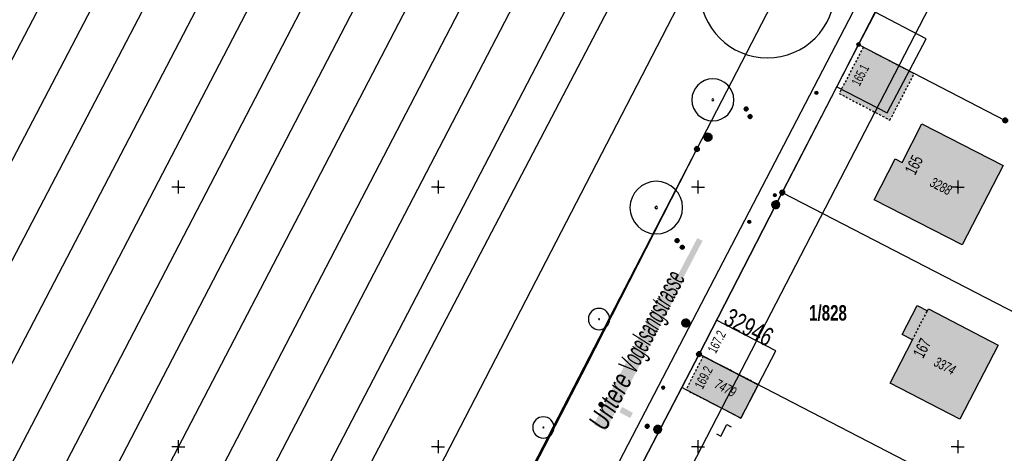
# Model space of a CAD drawing. Header units: metres. Extents: x 2695560 to 2696939, y 1260491 to 1262050.
# Tile 699 of 1005: x 2696311 to 2696405, y 1260774 to 1260816. Entities that reach past the tile are written whole.
import ezdxf

# ---------------------------------------------------------------- set-up
doc = ezdxf.new("R2010")
doc.units = ezdxf.units.M
doc.linetypes.add('AUSGEZOGEN', pattern=[0])
doc.linetypes.add('VERDECKT2_S2', pattern=[0.36, 0.2, -0.16])
for name, color, linetype in [('XR$1$AV_Flächen (EO)', 7, 'AUSGEZOGEN'), ('XR$1$AV_Gebäudeflächen (BB)', 7, 'AUSGEZOGEN'), ('XR$1$AV_Gebäudeflächen (EO)', 7, 'AUSGEZOGEN'), ('XR$1$AV_Grenzpunkte', 7, 'AUSGEZOGEN'), ('XR$1$AV_Grundstück-Nr.', 7, 'AUSGEZOGEN'), ('XR$1$AV_Haus-Nr.', 7, 'AUSGEZOGEN'), ('XR$1$AV_Koordinatennetzpunkte', 7, 'AUSGEZOGEN'), ('XR$1$AV_Linien (BB)', 7, 'AUSGEZOGEN'), ('XR$1$AV_Linien (EO)', 7, 'AUSGEZOGEN'), ('XR$1$AV_Proj. EO-Gebäude', 7, 'AUSGEZOGEN'), ('XR$1$AV_Proj. Gebäude-ID', 7, 'AUSGEZOGEN'), ('XR$1$AV_Proj. Haus-Nr.', 7, 'AUSGEZOGEN'), ('XR$1$AV_Strassennamen', 7, 'AUSGEZOGEN'), ('XR$1$AV_Versicherung-Nr.', 7, 'AUSGEZOGEN'), ('XR$1$AV_Waldflächen', 7, 'AUSGEZOGEN'), ('XR$1$AW_LK_Schachtdeckel', 24, 'AUSGEZOGEN'), ('XR$1$AW_LK_Zwischenpunkt', 24, 'AUSGEZOGEN'), ('XR$1$EW_LK_Knoten', 1, 'AUSGEZOGEN'), ('XR$1$GA_LK_Absperrarmatur', 32, 'AUSGEZOGEN'), ('XR$1$GR_Baum', 94, 'AUSGEZOGEN'), ('XR$1$Liegenschaftsgrenzen', 7, 'AUSGEZOGEN'), ('XR$1$PFAV', 255, 'AUSGEZOGEN'), ('XR$1$PFAW', 255, 'AUSGEZOGEN'), ('XR$1$PFEW', 255, 'AUSGEZOGEN'), ('XR$1$PFGA', 255, 'AUSGEZOGEN'), ('XR$1$PFWA', 255, 'AUSGEZOGEN'), ('XR$1$RAEW', 8, 'AUSGEZOGEN'), ('XR$1$RP_Abstandslinie', 7, 'AUSGEZOGEN'), ('XR$1$WA_LK_Absperrarmatur', 171, 'AUSGEZOGEN'), ('XR$1$WA_LK_Hydrant', 171, 'AUSGEZOGEN')]:
    doc.layers.add(name, color=color, linetype=linetype)
doc.styles.add('ARIAL', font='arial.ttf')

# ---------------------------------------------------------------- blocks, each defined once
blk = doc.blocks.new('COMPLEXOBJECT_166')
at = {"layer": 'XR$1$AV_Linien (BB)', "color": 7, "linetype": 'AUSGEZOGEN', "transparency": 33554687}
blk.add_lwpolyline([(6348.718, 10737.459), (6362.448, 10763.978), (6401.174, 10838.496)], dxfattribs=at)
blk = doc.blocks.new('COMPLEXOBJECT_174')
at = {"layer": 'XR$1$AV_Linien (BB)', "color": 7, "linetype": 'AUSGEZOGEN', "transparency": 33554687}
blk.add_line((6238.198, 10779.653), (6238.406, 10779.512), dxfattribs=at)
blk.add_lwpolyline([(6249.833, 10771.884), (6253.411, 10769.542), (6259.669, 10765.497), (6260.402, 10765.027), (6268.175, 10760.105), (6271.208, 10758.21), (6274.624, 10756.094), (6278.385, 10753.788), (6282.275, 10751.426), (6286.107, 10749.122), (6290.077, 10746.761), (6293.95, 10744.481), (6297.924, 10742.165), (6301.831, 10739.911), (6305.656, 10737.727), (6309.697, 10735.444), (6313.499, 10733.318), (6317.542, 10731.082), (6320.339, 10729.548)], dxfattribs=at)
blk.add_arc((6799.812, 11608.143), 1000.903, 235.88199, 236.668478, dxfattribs=at)
blk = doc.blocks.new('COMPLEXOBJECT_581')
at = {"layer": 'XR$1$AV_Linien (BB)', "color": 7, "linetype": 'AUSGEZOGEN', "transparency": 33554687}
blk.add_lwpolyline([(6269.154, 10775.813), (6272.926, 10774.339), (6275.975, 10772.386), (6278.937, 10769.63)], dxfattribs=at)
for centre, radius, start, end in [((6238.953, 10795.232), 0.52, 71.59972, 217.47227), ((6806.487, 11618.943), 999.797, 235.424968, 237.490333), ((6805.996, 11618.063), 999.788, 235.418627, 241.608833), ((6806.512, 11619.059), 999.933, 238.155881, 241.602908), ((6335.269, 10747.234), 8.898, 241.06799, 253.16091), ((6332.413, 10738.278), 0.52, 265.79584, 57.69348), ((6335.088, 10746.419), 9.075, 240.41489, 252.60221)]:
    blk.add_arc(centre, radius, start, end, dxfattribs=at)
blk = doc.blocks.new('COMPLEXOBJECT_1018')
at = {"layer": 'XR$1$AV_Linien (EO)', "color": 7, "linetype": 'AUSGEZOGEN', "transparency": 33554687}
for p, q in [((6320.859, 10844.469), (6311.87, 10831.563)), ((6294.642, 10802.79), (6279.411, 10773.816))]:
    blk.add_line(p, q, dxfattribs=at)
blk.add_arc((6555.907, 10665.9), 294.954, 145.82966, 152.34772, dxfattribs=at)
blk = doc.blocks.new('BAV15')
at = {"layer": 'XR$1$PFAV', "transparency": 33554687}
blk.add_hatch(color=7, dxfattribs=at).paths.add_polyline_path([(0.5, 0), (0.49, 0.1), (0.46, 0.2), (0.41, 0.29), (0.34, 0.36), (0.26, 0.42), (0.17, 0.47), (0.08, 0.49), (-0.03, 0.5), (-0.13, 0.48), (-0.22, 0.45), (-0.31, 0.4), (-0.38, 0.33), (-0.44, 0.24), (-0.48, 0.15), (-0.5, 0.05), (-0.5, -0.05), (-0.48, -0.15), (-0.44, -0.24), (-0.38, -0.33), (-0.31, -0.4), (-0.22, -0.45), (-0.13, -0.48), (-0.03, -0.5), (0.08, -0.49), (0.17, -0.47), (0.26, -0.42), (0.34, -0.36), (0.41, -0.29), (0.46, -0.2), (0.49, -0.1)])
at = {"color": 7, "transparency": 33554687}
for start, end in [(90, 270), (270, 90)]:
    blk.add_arc((0, 0), 0.5, start, end, dxfattribs=at)
at = {"layer": 'XR$1$PFAV', "transparency": 33554687}
blk.add_circle((0, 0), 0.5, dxfattribs=at)
blk = doc.blocks.new('BAV2041')
at = {"color": 7, "transparency": 33554687}
for p, q in [((-0.05, 0), (-0.5, 0)), ((0, 0.5), (0, 0.05)), ((0.05, 0), (0.5, 0)), ((0, -0.05), (0, -0.5))]:
    blk.add_line(p, q, dxfattribs=at)
blk.add_circle((0, 0), 0.05, dxfattribs=at)
for start, end in [(90, 270), (270, 90)]:
    blk.add_arc((0, 0), 0.05, start, end, dxfattribs=at)
blk = doc.blocks.new('WBGR1')
at = {"color": 94, "transparency": 33554687}
for radius, start, end in [(1, 90, 270), (1, 270, 90), (0.05, 90, 270), (0.05, 270, 90)]:
    blk.add_arc((0, 0), radius, start, end, dxfattribs=at)
blk = doc.blocks.new('BAW2093')
at = {"transparency": 33554687}
blk.add_lwpolyline([(-0.375, -0.5), (0, -0.5), (0, 0.5), (0.375, 0.5)], dxfattribs=at)
blk = doc.blocks.new('BAW2088')
at = {"layer": 'XR$1$PFAW', "transparency": 33554687}
blk.add_hatch(color=253, dxfattribs=at).paths.add_polyline_path([(0.51, 0), (0.5, 0.1), (0.47, 0.2), (0.42, 0.29), (0.35, 0.36), (0.27, 0.42), (0.18, 0.47), (0.09, 0.49), (-0.01, 0.5), (-0.11, 0.48), (-0.21, 0.45), (-0.3, 0.4), (-0.37, 0.33), (-0.43, 0.24), (-0.47, 0.15), (-0.49, 0.05), (-0.49, -0.05), (-0.47, -0.15), (-0.43, -0.24), (-0.37, -0.33), (-0.3, -0.4), (-0.21, -0.45), (-0.11, -0.48), (-0.01, -0.5), (0.09, -0.49), (0.18, -0.47), (0.27, -0.42), (0.35, -0.36), (0.42, -0.29), (0.47, -0.2), (0.5, -0.1)])
at = {"transparency": 33554687}
for start, end in [(91.1948, 268.8052), (268.8052, 91.1948)]:
    blk.add_arc((0.01, 0), 0.5, start, end, dxfattribs=at)
at = {"layer": 'XR$1$PFAW', "transparency": 33554687}
blk.add_circle((0.01, 0), 0.5, dxfattribs=at)
blk = doc.blocks.new('BWA2009')
at = {"true_color": 0x000000, "transparency": 33554687}
blk.add_hatch(color=18, dxfattribs=at).paths.add_polyline_path([(0.33, 0), (0.33, 0.07), (0.31, 0.13), (0.27, 0.19), (0.23, 0.24), (0.18, 0.28), (0.12, 0.31), (0.05, 0.33), (-0.02, 0.33), (-0.08, 0.32), (-0.15, 0.3), (-0.2, 0.26), (-0.25, 0.22), (-0.29, 0.16), (-0.32, 0.1), (-0.33, 0.03), (-0.33, -0.03), (-0.32, -0.1), (-0.29, -0.16), (-0.25, -0.22), (-0.2, -0.26), (-0.15, -0.3), (-0.08, -0.32), (-0.02, -0.33), (0.05, -0.33), (0.12, -0.31), (0.18, -0.28), (0.23, -0.24), (0.27, -0.19), (0.31, -0.13), (0.33, -0.07)])
at = {"layer": 'XR$1$PFWA', "transparency": 33554687}
blk.add_hatch(color=7, dxfattribs=at).paths.add_polyline_path([(0.5, 0), (0.49, 0.1), (0.46, 0.2), (0.41, 0.29), (0.34, 0.36), (0.26, 0.42), (0.17, 0.47), (0.08, 0.49), (-0.03, 0.5), (-0.13, 0.48), (-0.22, 0.45), (-0.31, 0.4), (-0.38, 0.33), (-0.44, 0.24), (-0.48, 0.15), (-0.5, 0.05), (-0.5, -0.05), (-0.48, -0.15), (-0.44, -0.24), (-0.38, -0.33), (-0.31, -0.4), (-0.22, -0.45), (-0.13, -0.48), (-0.03, -0.5), (0.08, -0.49), (0.17, -0.47), (0.26, -0.42), (0.34, -0.36), (0.41, -0.29), (0.46, -0.2), (0.49, -0.1)])
at = {"transparency": 33554687}
blk.add_circle((0, 0), 0.333, dxfattribs=at)
for start, end in [(90, 180), (180, 270), (0, 90), (270, 0)]:
    blk.add_arc((0, 0), 0.5, start, end, dxfattribs=at)
at = {"layer": 'XR$1$PFWA', "transparency": 33554687}
blk.add_circle((0, 0), 0.5, dxfattribs=at)
blk = doc.blocks.new('BWA2012')
at = {"layer": 'XR$1$PFWA', "transparency": 33554687}
blk.add_hatch(color=7, dxfattribs=at).paths.add_polyline_path([(0.5, 0), (0.49, 0.1), (0.46, 0.2), (0.41, 0.29), (0.34, 0.36), (0.26, 0.42), (0.17, 0.47), (0.08, 0.49), (-0.03, 0.5), (-0.13, 0.48), (-0.22, 0.45), (-0.31, 0.4), (-0.38, 0.33), (-0.44, 0.24), (-0.48, 0.15), (-0.5, 0.05), (-0.5, -0.05), (-0.48, -0.15), (-0.44, -0.24), (-0.38, -0.33), (-0.31, -0.4), (-0.22, -0.45), (-0.13, -0.48), (-0.03, -0.5), (0.08, -0.49), (0.17, -0.47), (0.26, -0.42), (0.34, -0.36), (0.41, -0.29), (0.46, -0.2), (0.49, -0.1)])
at = {"transparency": 33554687}
blk.add_line((0.35, 0.35), (-0.35, -0.35), dxfattribs=at)
for start, end in [(45, 225), (225, 45)]:
    blk.add_arc((0, 0), 0.5, start, end, dxfattribs=at)
at = {"layer": 'XR$1$PFWA', "transparency": 33554687}
blk.add_circle((0, 0), 0.5, dxfattribs=at)
blk = doc.blocks.new('BGA965')
at = {"layer": 'XR$1$PFGA', "transparency": 33554687}
blk.add_hatch(color=7, dxfattribs=at).paths.add_polyline_path([(0.5, 0), (0.49, 0.1), (0.46, 0.2), (0.41, 0.29), (0.34, 0.36), (0.26, 0.42), (0.17, 0.47), (0.08, 0.49), (-0.03, 0.5), (-0.13, 0.48), (-0.22, 0.45), (-0.31, 0.4), (-0.38, 0.33), (-0.44, 0.24), (-0.48, 0.15), (-0.5, 0.05), (-0.5, -0.05), (-0.48, -0.15), (-0.44, -0.24), (-0.38, -0.33), (-0.31, -0.4), (-0.22, -0.45), (-0.13, -0.48), (-0.03, -0.5), (0.08, -0.49), (0.17, -0.47), (0.26, -0.42), (0.34, -0.36), (0.41, -0.29), (0.46, -0.2), (0.49, -0.1)])
at = {"color": 32, "transparency": 33554687}
blk.add_line((0, 0.5), (0, -0.5), dxfattribs=at)
for start, end in [(90, 270), (270, 90)]:
    blk.add_arc((0, 0), 0.5, start, end, dxfattribs=at)
at = {"layer": 'XR$1$PFGA', "transparency": 33554687}
blk.add_circle((0, 0), 0.5, dxfattribs=at)
blk = doc.blocks.new('BEWLP2549_S')
at = {"layer": 'XR$1$PFEW', "transparency": 33554687}
blk.add_hatch(color=7, dxfattribs=at).paths.add_polyline_path([(0.5, 0), (0.49, 0.1), (0.46, 0.2), (0.41, 0.29), (0.34, 0.36), (0.26, 0.42), (0.17, 0.47), (0.08, 0.49), (-0.03, 0.5), (-0.13, 0.48), (-0.22, 0.45), (-0.31, 0.4), (-0.38, 0.33), (-0.44, 0.24), (-0.48, 0.15), (-0.5, 0.05), (-0.5, -0.05), (-0.48, -0.15), (-0.44, -0.24), (-0.38, -0.33), (-0.31, -0.4), (-0.22, -0.45), (-0.13, -0.48), (-0.03, -0.5), (0.08, -0.49), (0.17, -0.47), (0.26, -0.42), (0.34, -0.36), (0.41, -0.29), (0.46, -0.2), (0.49, -0.1)])
at = {"color": 1, "transparency": 33554687}
for p, q in [((0.35, -0.35), (-0.35, 0.35)), ((-0.35, -0.35), (0.35, 0.35))]:
    blk.add_line(p, q, dxfattribs=at)
for start, end in [(91.3809, 268.6191), (268.6191, 91.3809)]:
    blk.add_arc((0, 0), 0.5, start, end, dxfattribs=at)
at = {"layer": 'XR$1$PFEW', "transparency": 33554687}
blk.add_circle((0, 0), 0.5, dxfattribs=at)
blk = doc.blocks.new('BEW957')
at = {"layer": 'XR$1$RAEW', "transparency": 33554687}
blk.add_hatch(color=1, dxfattribs=at).paths.add_polyline_path([(-0.5, 0), (-0.5, -0.05), (-0.49, -0.1), (-0.48, -0.15), (-0.46, -0.2), (-0.44, -0.24), (-0.41, -0.29), (-0.38, -0.33), (-0.34, -0.36), (-0.31, -0.4), (-0.26, -0.42), (-0.22, -0.45), (-0.17, -0.47), (-0.13, -0.48), (-0.08, -0.49), (-0.03, -0.5), (0.03, -0.5), (0.08, -0.49), (0.13, -0.48), (0.17, -0.47), (0.22, -0.45), (0.26, -0.42), (0.31, -0.4), (0.34, -0.36), (0.38, -0.33), (0.41, -0.29), (0.44, -0.24), (0.46, -0.2), (0.48, -0.15), (0.49, -0.1), (0.5, -0.05), (0.5, 0), (0.5, 0.05), (0.49, 0.1), (0.48, 0.15), (0.46, 0.2), (0.44, 0.24), (0.41, 0.29), (0.38, 0.33), (0.34, 0.36), (0.31, 0.4), (0.26, 0.42), (0.22, 0.45), (0.17, 0.47), (0.13, 0.48), (0.08, 0.49), (0.03, 0.5), (-0.03, 0.5), (-0.08, 0.49), (-0.13, 0.48), (-0.17, 0.47), (-0.22, 0.45), (-0.26, 0.42), (-0.31, 0.4), (-0.34, 0.36), (-0.38, 0.33), (-0.41, 0.29), (-0.44, 0.24), (-0.46, 0.2), (-0.48, 0.15), (-0.49, 0.1), (-0.5, 0.05)])
at = {"color": 1, "transparency": 33554687}
for start, end in [(90, 180), (180, 270), (0, 90), (270, 0)]:
    blk.add_arc((0, 0), 0.5, start, end, dxfattribs=at)
at = {"layer": 'XR$1$RAEW', "color": 1, "transparency": 33554687}
blk.add_circle((0, 0), 0.5, dxfattribs=at)

msp = doc.modelspace()

# ---------------------------------------------------------------- hatches: boundary and pattern name
at = {"transparency": 33554687}
for points in [[(2696373.827, 1260790.92), (2696374.337, 1260790.653), (2696376.427, 1260794.642), (2696375.917, 1260794.909)], [(2696365.959, 1260776.961), (2696367.101, 1260776.369), (2696374.707, 1260791.033), (2696373.565, 1260791.625)], [(2696368.678, 1260778.642), (2696368.411, 1260778.143), (2696369.46, 1260777.582), (2696369.727, 1260778.081)]]:
    msp.add_hatch(color=7, dxfattribs=at).paths.add_polyline_path(points)
at = {"layer": 'XR$1$AV_Gebäudeflächen (BB)', "true_color": 0xd2d2d2, "transparency": 33554687}
for points in [[(2696392.948, 1260798.588), (2696401.392, 1260794.268), (2696405.339, 1260801.901), (2696397.524, 1260805.892), (2696395.628, 1260802.186), (2696394.963, 1260802.526)], [(2696394.471, 1260780.953), (2696401.193, 1260777.487), (2696404.866, 1260784.61), (2696398.153, 1260788.093), (2696398.057, 1260787.906), (2696397.063, 1260788.421), (2696395.617, 1260785.625), (2696396.614, 1260785.109)]]:
    msp.add_hatch(color=254, dxfattribs=at).paths.add_polyline_path(points)
at = {"layer": 'XR$1$AV_Gebäudeflächen (EO)', "true_color": 0xebebeb, "transparency": 33554687}
for points in [[(2696391.889, 1260813.287), (2696389.569, 1260808.828), (2696394.458, 1260806.269), (2696396.79, 1260810.724)], [(2696374.835, 1260780.312), (2696380.114, 1260777.576), (2696381.778, 1260780.79), (2696376.467, 1260783.539)]]:
    msp.add_hatch(color=7, dxfattribs=at).paths.add_polyline_path(points)
at = {"layer": 'XR$1$AV_Waldflächen', "transparency": 33554687}
h = msp.add_hatch(dxfattribs=at)
h.set_pattern_fill('MUSTER', scale=15000, style=0, pattern_type=2)
h.set_pattern_definition([(0, (2725855, 1291000), (15000, 15000), [15000, -15000]), (90, (2725855, 1291000), (-15000, 15000), [15000, -15000])])
h.paths.add_polyline_path([(2696340.182, 1260764.996), (2696351.332, 1260759.171), (2696352.709, 1260761.836), (2696354.158, 1260761.143), (2696365.327, 1260782.761), (2696375.88, 1260803.48), (2696402.77, 1260855.54), (2696390.819, 1260861.917), (2696365.497, 1260813.45)], flags=0)

# ---------------------------------------------------------------- linework, layer by layer
at = {"layer": 'XR$1$AV_Flächen (EO)', "color": 7, "linetype": 'VERDECKT2_S2', "transparency": 33554687}
for points in [[(2696391.889, 1260813.287), (2696389.569, 1260808.828), (2696394.458, 1260806.269), (2696396.79, 1260810.724), (2696391.889, 1260813.287)], [(2696374.835, 1260780.312), (2696380.114, 1260777.576), (2696381.778, 1260780.79), (2696376.467, 1260783.539), (2696374.835, 1260780.312)]]:
    msp.add_lwpolyline(points, close=True, dxfattribs=at)
at = {"layer": 'XR$1$AV_Linien (BB)', "color": 7, "linetype": 'AUSGEZOGEN', "transparency": 33554687}
for p, q in [((2696374.415, 1260780.53), (2696376.08, 1260783.74)), ((2696368.361, 1260768.858), (2696374.415, 1260780.53))]:
    msp.add_line(p, q, dxfattribs=at)
for points in [[(2696390.819, 1260861.917), (2696365.497, 1260813.45), (2696340.182, 1260764.996)], [(2696354.158, 1260761.143), (2696365.327, 1260782.761), (2696375.88, 1260803.48), (2696402.77, 1260855.54)], [(2696389.335, 1260809.463), (2696394.191, 1260806.952), (2696397.952, 1260814.099), (2696393.044, 1260816.648)], [(2696389.335, 1260809.463), (2696391.43, 1260813.53), (2696393.044, 1260816.648)], [(2696376.08, 1260783.74), (2696384.09, 1260799.28), (2696389.335, 1260809.463)], [(2696376.08, 1260783.74), (2696381.778, 1260780.79), (2696380.114, 1260777.576), (2696374.835, 1260780.312), (2696374.415, 1260780.53)]]:
    msp.add_lwpolyline(points, dxfattribs=at)
for points in [[(2696392.948, 1260798.588), (2696394.963, 1260802.526), (2696395.628, 1260802.186), (2696397.524, 1260805.892), (2696405.339, 1260801.901), (2696401.392, 1260794.268), (2696392.948, 1260798.588)], [(2696394.471, 1260780.953), (2696396.614, 1260785.109), (2696395.617, 1260785.625), (2696397.063, 1260788.421), (2696398.057, 1260787.906), (2696398.153, 1260788.093), (2696404.866, 1260784.61), (2696401.193, 1260777.487), (2696394.471, 1260780.953)]]:
    msp.add_lwpolyline(points, close=True, dxfattribs=at)
at = {"layer": 'XR$1$AV_Linien (EO)', "color": 7, "linetype": 'AUSGEZOGEN', "transparency": 33554687}
msp.add_line((2696287.527, 1260769.213), (2696343.078, 1260875.373), dxfattribs=at)
at = {"layer": 'XR$1$AV_Linien (EO)', "color": 7, "linetype": 'VERDECKT2_S2', "transparency": 33554687}
msp.add_line((2696396.614, 1260785.109), (2696398.057, 1260787.907), dxfattribs=at)
at = {"layer": 'XR$1$AV_Linien (EO)', "color": 7, "linetype": 'AUSGEZOGEN', "transparency": 33554687}
for points in [[(2696310.906, 1260755.343), (2696371.511, 1260872.17), (2696467.746, 1261057.679), (2696467.769, 1261057.723)], [(2696314.741, 1260753.152), (2696375.486, 1260870.046), (2696464.773, 1261041.865)], [(2696307.003, 1260757.597), (2696367.571, 1260874.276), (2696445.625, 1261024.639)], [(2696452.127, 1261007.823), (2696379.519, 1260867.92), (2696318.772, 1260750.872)], [(2696303.038, 1260759.914), (2696363.561, 1260876.39), (2696424.915, 1260994.463)], [(2696322.581, 1260748.741), (2696383.413, 1260865.823), (2696439.744, 1260974.243)], [(2696404.58, 1260964.579), (2696359.711, 1260878.422), (2696299.181, 1260762.191)], [(2696427.167, 1260939.867), (2696387.52, 1260863.616), (2696326.627, 1260746.5)], [(2696295.228, 1260764.549), (2696355.776, 1260880.555), (2696384.043, 1260934.713)], [(2696291.401, 1260766.854), (2696351.861, 1260882.634), (2696363.57, 1260905.056)]]:
    msp.add_lwpolyline(points, dxfattribs=at)
at = {"layer": 'XR$1$AV_Proj. EO-Gebäude', "color": 8, "linetype": 'AUSGEZOGEN', "transparency": 33554687}
msp.add_lwpolyline([(2696377.762, 1260786.99), (2696376.08, 1260783.74), (2696381.781, 1260780.789), (2696383.458, 1260784.042), (2696377.762, 1260786.99)], close=True, dxfattribs=at)
at = {"layer": 'XR$1$Liegenschaftsgrenzen', "color": 7, "linetype": 'AUSGEZOGEN', "transparency": 33554687}
for p, q in [((2696403.39, 1260836.63), (2696391.43, 1260813.53)), ((2696391.43, 1260813.53), (2696384.09, 1260799.28)), ((2696391.43, 1260813.53), (2696405.55, 1260806.23)), ((2696384.09, 1260799.28), (2696376.08, 1260783.74)), ((2696384.09, 1260799.28), (2696412.3, 1260784.71)), ((2696376.08, 1260783.74), (2696365.96, 1260764.23)), ((2696404.25, 1260769.16), (2696376.08, 1260783.74))]:
    msp.add_line(p, q, dxfattribs=at)
msp.add_lwpolyline([(2696350.75, 1260754.86), (2696375.88, 1260803.48), (2696402.77, 1260855.54)], dxfattribs=at)
at = {"layer": 'XR$1$RP_Abstandslinie', "color": 7, "linetype": 'AUSGEZOGEN', "transparency": 33554687}
msp.add_line((2696340.121, 1260751.587), (2696602.133, 1261258.319), dxfattribs=at)
msp.add_lwpolyline([(2696362.8, 1260739.84), (2696359.212, 1260741.698), (2696407.293, 1260834.687), (2696410.91, 1260832.82)], dxfattribs=at)

# ---------------------------------------------------------------- block references
at = {"layer": 'XR$1$AV_Grenzpunkte', "color": 7, "linetype": 'AUSGEZOGEN', "lineweight": -3, "transparency": 33554687}
for p, xscale, yscale in [((2696391.43, 1260813.53), 0.3249999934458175, 0.3249999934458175), ((2696405.55, 1260806.23), 0.4549999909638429, 0.4549999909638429), ((2696375.88, 1260803.48), 0.4549999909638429, 0.4549999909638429), ((2696384.09, 1260799.28), 0.4549999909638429, 0.4549999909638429), ((2696376.08, 1260783.74), 0.4549999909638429, 0.4549999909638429)]:
    msp.add_blockref('BAV15', p, dxfattribs=dict(at, xscale=xscale, yscale=yscale))
at = {"layer": 'XR$1$AV_Koordinatennetzpunkte', "color": 7, "linetype": 'AUSGEZOGEN', "lineweight": -3, "transparency": 33554687, "xscale": 1.25, "yscale": 1.25}
for p in [(2696325.97, 1260799.81), (2696350.97, 1260799.81), (2696375.97, 1260799.81), (2696400.97, 1260799.81), (2696325.97, 1260774.81), (2696350.97, 1260774.81), (2696375.97, 1260774.81), (2696400.97, 1260774.81)]:
    msp.add_blockref('BAV2041', p, dxfattribs=at)
at = {"layer": 'XR$1$AV_Linien (BB)', "color": 7, "linetype": 'AUSGEZOGEN', "lineweight": -3, "transparency": 33554687}
for name in ['COMPLEXOBJECT_166', 'COMPLEXOBJECT_581', 'COMPLEXOBJECT_174']:
    msp.add_blockref(name, (2690000.97, 1249999.81), dxfattribs=at)
at = {"layer": 'XR$1$AV_Linien (EO)', "color": 7, "linetype": 'AUSGEZOGEN', "lineweight": -3, "transparency": 33554687}
msp.add_blockref('COMPLEXOBJECT_1018', (2690000.97, 1249999.81), dxfattribs=at)
at = {"layer": 'XR$1$AW_LK_Schachtdeckel', "color": 24, "linetype": 'AUSGEZOGEN', "lineweight": -3, "transparency": 33554687, "xscale": 0.7578193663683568, "yscale": 0.7578193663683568}
for p in [(2696376.943, 1260804.622), (2696374.808, 1260786.729)]:
    msp.add_blockref('BAW2088', p, dxfattribs=at)
at = {"layer": 'XR$1$AW_LK_Zwischenpunkt', "color": 24, "linetype": 'AUSGEZOGEN', "lineweight": -3, "transparency": 33554687, "xscale": 1.250000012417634, "yscale": 1.250000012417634, "rotation": 331.939780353}
msp.add_blockref('BAW2093', (2696378.477, 1260776.399), dxfattribs=at)
at = {"layer": 'XR$1$EW_LK_Knoten', "color": 1, "linetype": 'AUSGEZOGEN', "lineweight": -3, "transparency": 33554687, "xscale": 0.2749999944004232, "yscale": 0.2749999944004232}
for p in [(2696387.378, 1260808.894), (2696383.378, 1260799.04), (2696380.918, 1260796.472), (2696372.63, 1260780.513)]:
    msp.add_blockref('BEW957', p, dxfattribs=at)
at = {"layer": 'XR$1$EW_LK_Knoten', "color": 1, "linetype": 'AUSGEZOGEN', "lineweight": -3, "transparency": 33554687, "xscale": 0.7499999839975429, "yscale": 0.7499999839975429, "rotation": 14.95620000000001}
msp.add_blockref('BEWLP2549_S', (2696383.463, 1260798.114), dxfattribs=at)
at = {"layer": 'XR$1$GA_LK_Absperrarmatur', "color": 32, "linetype": 'AUSGEZOGEN', "lineweight": -3, "transparency": 33554687, "yscale": 0.3749999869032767}
for p, xscale, rotation in [((2696380.993, 1260806.607), 0.3749999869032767, 331.8183), ((2696374.469, 1260794.02), 0.3749999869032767, 330.8967), ((2696366.645, 1260778.888), 0.3749999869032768, 331.2072)]:
    msp.add_blockref('BGA965', p, dxfattribs=dict(at, xscale=xscale, rotation=rotation))
at = {"layer": 'XR$1$GR_Baum', "color": 94, "linetype": 'AUSGEZOGEN', "lineweight": -3, "transparency": 33554687}
for p, xscale, yscale in [((2696382.659, 1260818.745), 6.488392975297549, 6.488392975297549), ((2696377.409, 1260808.213), 2.020948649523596, 2.020948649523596), ((2696371.968, 1260797.841), 2.531872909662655, 2.531872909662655), ((2696366.467, 1260787.105), 1.027451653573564, 1.027451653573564), ((2696361.109, 1260776.672), 1.027451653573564, 1.027451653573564)]:
    msp.add_blockref('WBGR1', p, dxfattribs=dict(at, xscale=xscale, yscale=yscale))
at = {"layer": 'XR$1$WA_LK_Absperrarmatur', "color": 171, "linetype": 'AUSGEZOGEN', "lineweight": -3, "transparency": 33554687}
for p, xscale, yscale, rotation in [((2696380.618, 1260807.339), 0.3749999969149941, 0.3749999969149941, 332.016335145), ((2696373.974, 1260794.657), 0.374999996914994, 0.374999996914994, 332.232249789), ((2696371.094, 1260776.791), 0.3749999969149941, 0.3749999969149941, 331.865252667)]:
    msp.add_blockref('BWA2012', p, dxfattribs=dict(at, xscale=xscale, yscale=yscale, rotation=rotation))
at = {"layer": 'XR$1$WA_LK_Hydrant', "color": 171, "linetype": 'AUSGEZOGEN', "lineweight": -3, "transparency": 33554687, "xscale": 0.7499999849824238, "yscale": 0.7499999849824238, "rotation": 331.8652528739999}
msp.add_blockref('BWA2009', (2696372.104, 1260776.489), dxfattribs=at)

# ---------------------------------------------------------------- texts
at = {"layer": 'XR$1$AV_Grundstück-Nr.', "color": 7, "transparency": 33554687, "insert": (2696388.491, 1260787.686), "char_height": 1.48491, "width": 4.1653, "attachment_point": 5, "style": 'ARIAL'}
msp.add_mtext('\\A1;{\\fArial|i0|b1;\\H1.484908;\\W0.700000;\\C7;1/828}\\P', dxfattribs=at)
at = {"layer": 'XR$1$AV_Haus-Nr.', "color": 7, "transparency": 33554687, "attachment_point": 2, "style": 'ARIAL'}
for s, insert, char_height, width, rotation in [('\\W0.64;165.1', (2696391.181, 1260810.823), 0.92968, 2.48965, 62.514), ('\\W0.66;165', (2696396.236, 1260802.222), 1.1621, 2.24073, 62.9046), ('\\W0.66;167', (2696397.018, 1260784.58), 1.1621, 2.24073, 62.7219), ('\\W0.68;169.2', (2696376.105, 1260781.696), 0.92968, 2.57059, 63.1764)]:
    msp.add_mtext(s, dxfattribs=dict(at, insert=insert, char_height=char_height, width=width, rotation=rotation))
at = {"layer": 'XR$1$AV_Proj. Gebäude-ID', "color": 8, "transparency": 33554687, "insert": (2696380.881, 1260786.319), "char_height": 1.78244, "width": 5.51419, "attachment_point": 5, "rotation": 332.6346, "style": 'ARIAL'}
msp.add_mtext('\\W0.70;32946', dxfattribs=at)
at = {"layer": 'XR$1$AV_Proj. Haus-Nr.', "color": 8, "transparency": 33554687, "insert": (2696377.373, 1260785.131), "char_height": 0.92968, "width": 2.57059, "attachment_point": 2, "rotation": 62.6346, "style": 'ARIAL'}
msp.add_mtext('\\W0.68;167.2', dxfattribs=at)
at = {"layer": 'XR$1$AV_Strassennamen', "color": 7, "transparency": 33554687, "insert": (2696370.342, 1260783.993), "char_height": 1.93684, "width": 22.05761, "attachment_point": 5, "rotation": 62.5842, "style": 'ARIAL'}
msp.add_mtext('\\A1;{\\fArial|i1|b0;\\H1.936838;\\W0.700000;\\C7;Untere \\W0.490000;Vogelsangstrasse}\\P', dxfattribs=at)
at = {"layer": 'XR$1$AV_Versicherung-Nr.', "color": 7, "transparency": 33554687, "char_height": 0.96842, "width": 2.46457, "attachment_point": 5, "style": 'ARIAL'}
for s, insert, rotation in [('\\A1;{\\fArial|i1|b0;\\H0.968418;\\W0.700000;\\C7;3288}\\P', (2696399.352, 1260799.9), 332.9055), ('\\A1;{\\fArial|i1|b0;\\H0.968418;\\W0.700000;\\C7;3374}\\P', (2696399.727, 1260782.603), 332.7192), ('\\A1;{\\fArial|i1|b0;\\H0.968418;\\W0.700000;\\C7;7479}\\P', (2696378.629, 1260780.47), 332.5986)]:
    msp.add_mtext(s, dxfattribs=dict(at, insert=insert, rotation=rotation))

doc.saveas('drawing.dxf')
